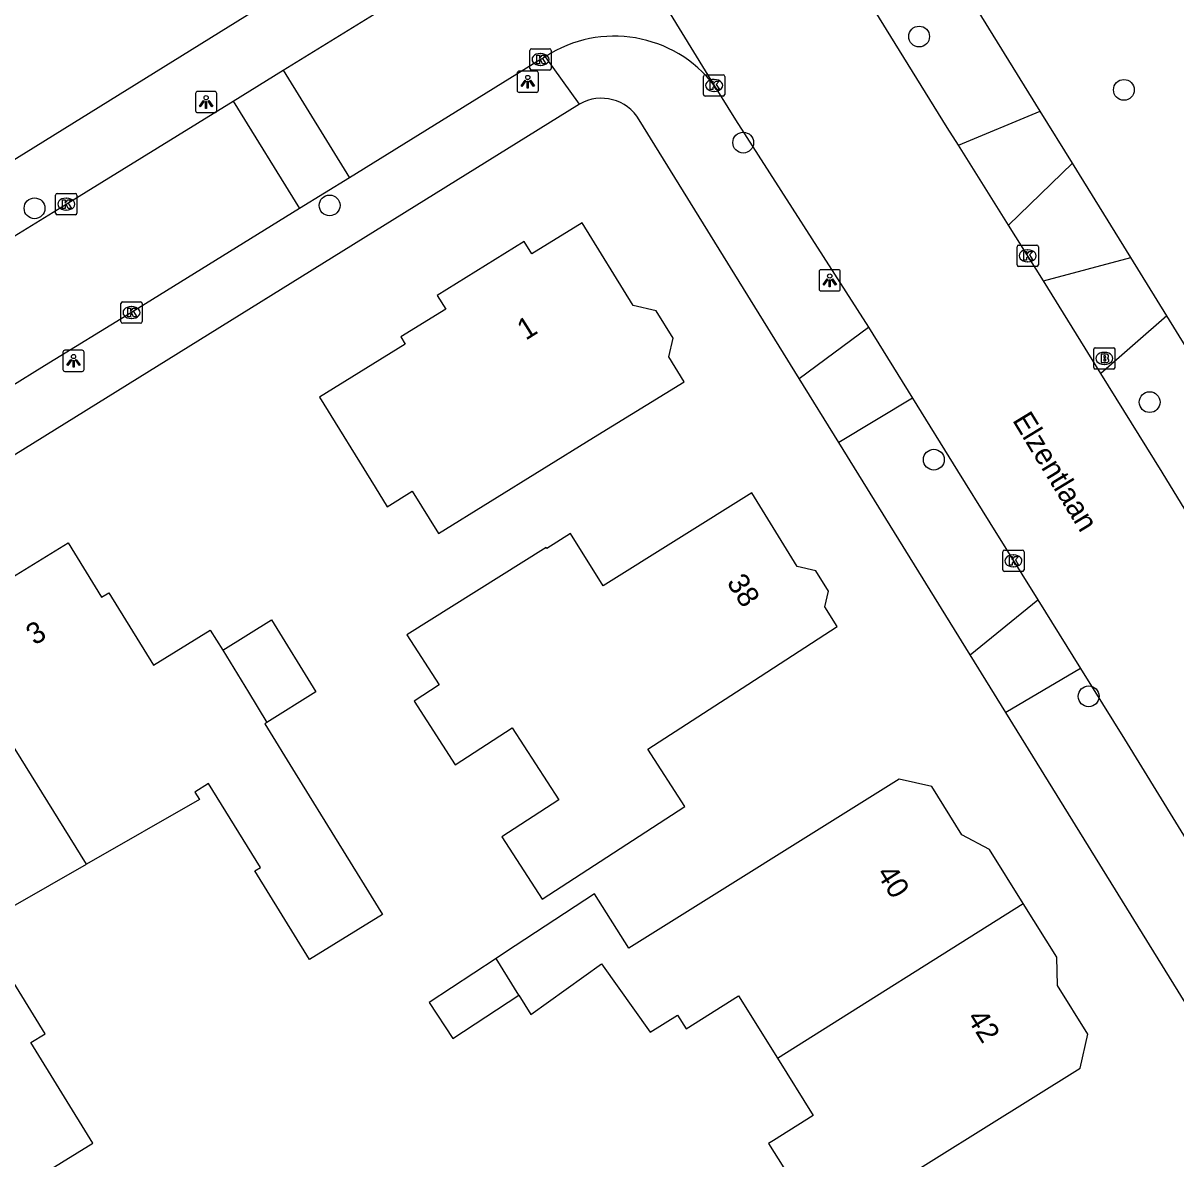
# Model space of a CAD drawing. Extents: x 161354 to 161876, y 382161 to 382804.
# Drawn here: x 161596.3 to 161650.5, y 382336.2 to 382389.6 of the extents above; entities that cross this region are included whole.
import ezdxf

# ---------------------------------------------------------------- set-up
doc = ezdxf.new("R2010")
doc.units = 0
for name, color, linetype in [('IMGEO_Boom', 7, 'Continuous'), ('IMGEO_Brandkraan', 7, 'Continuous'), ('IMGEO_Kolk', 7, 'Continuous'), ('IMGEO_Lichtpunt', 7, 'Continuous'), ('IMGEO_Openbare_ruimte_label', 7, 'Continuous'), ('IMGEO_Pand', 7, 'Continuous'), ('IMGEO_Pand_nummerreeks', 7, 'Continuous'), ('IMGEO_Rijbaan_lokaal_gesloten', 7, 'Continuous'), ('IMGEO_Rijbaan_lokaal_open', 7, 'Continuous'), ('IMGEO_Voetpad_open', 7, 'Continuous')]:
    doc.layers.add(name, color=color, linetype=linetype)

msp = doc.modelspace()

# ---------------------------------------------------------------- linework, layer by layer
at = {"layer": 'IMGEO_Boom'}
for centre in [(161638.441, 382388.941), (161648.068, 382386.434), (161630.174, 382383.957), (161596.861, 382380.871), (161610.73, 382381.006), (161649.277, 382371.762), (161639.133, 382369.059), (161646.411, 382357.936)]:
    msp.add_circle(centre, 0.489, dxfattribs=at)
at = {"layer": 'IMGEO_Brandkraan'}
for p, q in [((161646.648, 382373.391), (161646.648, 382374.243)), ((161646.723, 382374.317), (161647.575, 382374.317)), ((161647.136, 382374.097), (161647.161, 382374.097)), ((161647.649, 382374.243), (161647.649, 382373.391)), ((161647.159, 382373.537), (161647.134, 382373.537)), ((161647.575, 382373.317), (161646.723, 382373.317))]:
    msp.add_line(p, q, dxfattribs=at)
for points in [[(161646.648, 382373.391), (161646.648, 382374.243)], [(161646.723, 382374.317), (161647.575, 382374.317)], [(161646.996, 382374.017), (161646.996, 382373.617), (161647.209, 382373.617)], [(161647.227, 382374.017), (161646.996, 382374.017)], [(161647.649, 382374.243), (161647.649, 382373.391)], [(161647.175, 382373.936), (161647.121, 382373.936), (161647.121, 382373.86)], [(161647.121, 382373.86), (161647.174, 382373.86)], [(161647.183, 382373.784), (161647.121, 382373.784), (161647.121, 382373.703)], [(161647.121, 382373.703), (161647.183, 382373.703)], [(161647.575, 382373.317), (161646.723, 382373.317)]]:
    msp.add_lwpolyline(points, dxfattribs=at)
for centre, radius, start, end in [((161646.725, 382374.241), 0.0765, 91.552, 178.448), ((161646.725, 382374.241), 0.0765, 91.552, 178.448), ((161647.231, 382373.872), 0.145, 59.4692, 91.5367), ((161647.256, 382373.919), 0.0922, 285.5137, 58.1501), ((161647.573, 382374.241), 0.0765, 1.552, 88.448), ((161647.573, 382374.241), 0.0765, 1.552, 88.448), ((161647.176, 382373.898), 0.0379, 267.8285, 90.9355), ((161647.184, 382373.743), 0.0404, 269.8759, 90.5077), ((161647.215, 382373.868), 0.251, 268.6676, 293.5347), ((161647.261, 382373.727), 0.105, 301.3115, 78.989), ((161646.725, 382373.393), 0.0765, 181.552, 268.448), ((161646.725, 382373.393), 0.0765, 181.552, 268.448), ((161647.573, 382373.393), 0.0765, 271.552, 358.448), ((161647.573, 382373.393), 0.0765, 271.552, 358.448)]:
    msp.add_arc(centre, radius, start, end, dxfattribs=at)
for centre, major_axis, ratio, start_param, end_param in [((161647.135, 382373.817), (-0.387, 0.002), 0.722429, 4.712389, 7.853982), ((161647.16, 382373.817), (-0.39, 0.002), 0.717154, 1.570796, 4.712389)]:
    msp.add_ellipse(centre, major_axis=major_axis, ratio=ratio, start_param=start_param, end_param=end_param, dxfattribs=at)
at = {"layer": 'IMGEO_Kolk'}
for p, q in [((161620.145, 382387.438), (161620.145, 382388.29)), ((161620.22, 382388.364), (161621.072, 382388.364)), ((161620.633, 382388.144), (161620.658, 382388.144)), ((161621.146, 382388.29), (161621.146, 382387.438)), ((161620.656, 382387.584), (161620.631, 382387.584)), ((161621.072, 382387.364), (161620.22, 382387.364)), ((161628.306, 382386.219), (161628.306, 382387.071)), ((161628.381, 382387.145), (161629.233, 382387.145)), ((161629.307, 382387.071), (161629.307, 382386.219)), ((161628.794, 382386.925), (161628.819, 382386.925)), ((161629.233, 382386.145), (161628.381, 382386.145)), ((161628.817, 382386.365), (161628.792, 382386.365)), ((161597.926, 382381.566), (161598.778, 382381.566)), ((161597.851, 382380.64), (161597.851, 382381.492)), ((161598.339, 382381.346), (161598.364, 382381.346)), ((161598.852, 382381.492), (161598.852, 382380.64)), ((161598.778, 382380.566), (161597.926, 382380.566)), ((161598.362, 382380.786), (161598.337, 382380.786)), ((161643.045, 382378.212), (161643.045, 382379.064)), ((161643.12, 382379.138), (161643.972, 382379.138)), ((161643.533, 382378.918), (161643.558, 382378.918)), ((161644.046, 382379.064), (161644.046, 382378.212)), ((161643.556, 382378.358), (161643.531, 382378.358)), ((161643.972, 382378.138), (161643.12, 382378.138)), ((161600.919, 382375.546), (161600.919, 382376.398)), ((161600.994, 382376.472), (161601.846, 382376.472)), ((161601.407, 382376.252), (161601.432, 382376.252)), ((161601.92, 382376.398), (161601.92, 382375.546)), ((161601.43, 382375.692), (161601.405, 382375.692)), ((161601.846, 382375.472), (161600.994, 382375.472)), ((161642.448, 382364.805), (161643.3, 382364.805)), ((161642.373, 382363.879), (161642.373, 382364.731)), ((161642.861, 382364.585), (161642.886, 382364.585)), ((161643.374, 382364.731), (161643.374, 382363.879)), ((161643.3, 382363.805), (161642.448, 382363.805)), ((161642.884, 382364.025), (161642.859, 382364.025))]:
    msp.add_line(p, q, dxfattribs=at)
for points in [[(161620.145, 382387.438), (161620.145, 382388.29)], [(161620.22, 382388.364), (161621.072, 382388.364)], [(161621.146, 382388.29), (161621.146, 382387.438)], [(161620.466, 382388.064), (161620.589, 382388.064), (161620.589, 382387.913), (161620.719, 382388.064), (161620.883, 382388.064), (161620.737, 382387.913), (161620.89, 382387.664), (161620.738, 382387.664), (161620.653, 382387.828), (161620.589, 382387.761), (161620.589, 382387.664), (161620.466, 382387.664), (161620.466, 382388.064)], [(161621.072, 382387.364), (161620.22, 382387.364)], [(161628.306, 382386.219), (161628.306, 382387.071)], [(161628.381, 382387.145), (161629.233, 382387.145)], [(161629.307, 382387.071), (161629.307, 382386.219)], [(161628.627, 382386.845), (161628.75, 382386.845), (161628.75, 382386.694), (161628.88, 382386.845), (161629.044, 382386.845), (161628.898, 382386.694), (161629.051, 382386.445), (161628.899, 382386.445), (161628.814, 382386.609), (161628.75, 382386.542), (161628.75, 382386.445), (161628.627, 382386.445), (161628.627, 382386.845)], [(161629.233, 382386.145), (161628.381, 382386.145)], [(161597.926, 382381.566), (161598.778, 382381.566)], [(161597.851, 382380.64), (161597.851, 382381.492)], [(161598.172, 382381.266), (161598.295, 382381.266), (161598.295, 382381.115), (161598.425, 382381.266), (161598.589, 382381.266), (161598.443, 382381.115), (161598.596, 382380.866), (161598.444, 382380.866), (161598.359, 382381.03), (161598.295, 382380.963), (161598.295, 382380.866), (161598.172, 382380.866), (161598.172, 382381.266)], [(161598.852, 382381.492), (161598.852, 382380.64)], [(161598.778, 382380.566), (161597.926, 382380.566)], [(161643.045, 382378.212), (161643.045, 382379.064)], [(161643.12, 382379.138), (161643.972, 382379.138)], [(161644.046, 382379.064), (161644.046, 382378.212)], [(161643.366, 382378.838), (161643.489, 382378.838), (161643.489, 382378.687), (161643.619, 382378.838), (161643.783, 382378.838), (161643.637, 382378.687), (161643.79, 382378.438), (161643.638, 382378.438), (161643.553, 382378.602), (161643.489, 382378.535), (161643.489, 382378.438), (161643.366, 382378.438), (161643.366, 382378.838)], [(161643.972, 382378.138), (161643.12, 382378.138)], [(161600.919, 382375.546), (161600.919, 382376.398)], [(161600.994, 382376.472), (161601.846, 382376.472)], [(161601.24, 382376.172), (161601.363, 382376.172), (161601.363, 382376.021), (161601.493, 382376.172), (161601.657, 382376.172), (161601.511, 382376.021), (161601.664, 382375.772), (161601.512, 382375.772), (161601.427, 382375.936), (161601.363, 382375.869), (161601.363, 382375.772), (161601.24, 382375.772), (161601.24, 382376.172)], [(161601.92, 382376.398), (161601.92, 382375.546)], [(161601.846, 382375.472), (161600.994, 382375.472)], [(161642.448, 382364.805), (161643.3, 382364.805)], [(161642.373, 382363.879), (161642.373, 382364.731)], [(161642.694, 382364.505), (161642.817, 382364.505), (161642.817, 382364.354), (161642.947, 382364.505), (161643.111, 382364.505), (161642.965, 382364.354), (161643.118, 382364.105), (161642.966, 382364.105), (161642.881, 382364.269), (161642.817, 382364.202), (161642.817, 382364.105), (161642.694, 382364.105), (161642.694, 382364.505)], [(161643.374, 382364.731), (161643.374, 382363.879)], [(161643.3, 382363.805), (161642.448, 382363.805)]]:
    msp.add_lwpolyline(points, dxfattribs=at)
for centre, start, end in [((161620.222, 382388.288), 91.552, 178.448), ((161620.222, 382388.288), 91.552, 178.448), ((161621.07, 382388.288), 1.552, 88.448), ((161621.07, 382388.288), 1.552, 88.448), ((161620.222, 382387.44), 181.552, 268.448), ((161620.222, 382387.44), 181.552, 268.448), ((161621.07, 382387.44), 271.552, 358.448), ((161621.07, 382387.44), 271.552, 358.448), ((161628.383, 382387.069), 91.552, 178.448), ((161628.383, 382387.069), 91.552, 178.448), ((161629.231, 382387.069), 1.552, 88.448), ((161629.231, 382387.069), 1.552, 88.448), ((161628.383, 382386.221), 181.552, 268.448), ((161628.383, 382386.221), 181.552, 268.448), ((161629.231, 382386.221), 271.552, 358.448), ((161629.231, 382386.221), 271.552, 358.448), ((161597.928, 382381.49), 91.552, 178.448), ((161597.928, 382381.49), 91.552, 178.448), ((161598.776, 382381.49), 1.552, 88.448), ((161598.776, 382381.49), 1.552, 88.448), ((161597.928, 382380.642), 181.552, 268.448), ((161597.928, 382380.642), 181.552, 268.448), ((161598.776, 382380.642), 271.552, 358.448), ((161598.776, 382380.642), 271.552, 358.448), ((161643.122, 382379.062), 91.552, 178.448), ((161643.122, 382379.062), 91.552, 178.448), ((161643.97, 382379.062), 1.552, 88.448), ((161643.97, 382379.062), 1.552, 88.448), ((161643.122, 382378.214), 181.552, 268.448), ((161643.122, 382378.214), 181.552, 268.448), ((161643.97, 382378.214), 271.552, 358.448), ((161643.97, 382378.214), 271.552, 358.448), ((161600.996, 382376.396), 91.552, 178.448), ((161600.996, 382376.396), 91.552, 178.448), ((161601.844, 382376.396), 1.552, 88.448), ((161601.844, 382376.396), 1.552, 88.448), ((161600.996, 382375.548), 181.552, 268.448), ((161600.996, 382375.548), 181.552, 268.448), ((161601.844, 382375.548), 271.552, 358.448), ((161601.844, 382375.548), 271.552, 358.448), ((161642.45, 382364.729), 91.552, 178.448), ((161642.45, 382364.729), 91.552, 178.448), ((161643.298, 382364.729), 1.552, 88.448), ((161643.298, 382364.729), 1.552, 88.448), ((161642.45, 382363.881), 181.552, 268.448), ((161642.45, 382363.881), 181.552, 268.448), ((161643.298, 382363.881), 271.552, 358.448), ((161643.298, 382363.881), 271.552, 358.448)]:
    msp.add_arc(centre, 0.0765, start, end, dxfattribs=at)
for centre, major_axis, ratio, start_param, end_param in [((161620.632, 382387.864), (-0.387, 0.002), 0.722429, 4.712389, 7.853982), ((161620.657, 382387.864), (-0.39, 0.002), 0.717154, 1.570796, 4.712389), ((161628.793, 382386.645), (-0.387, 0.002), 0.722429, 4.712389, 7.853982), ((161628.818, 382386.645), (-0.39, 0.002), 0.717154, 1.570796, 4.712389), ((161598.338, 382381.066), (-0.387, 0.002), 0.722429, 4.712389, 7.853982), ((161598.363, 382381.066), (-0.39, 0.002), 0.717154, 1.570796, 4.712389), ((161643.532, 382378.638), (-0.387, 0.002), 0.722429, 4.712389, 7.853982), ((161643.557, 382378.638), (-0.39, 0.002), 0.717154, 1.570796, 4.712389), ((161601.406, 382375.972), (-0.387, 0.002), 0.722429, 4.712389, 7.853982), ((161601.431, 382375.972), (-0.39, 0.002), 0.717154, 1.570796, 4.712389), ((161642.86, 382364.305), (-0.387, 0.002), 0.722429, 4.712389, 7.853982), ((161642.885, 382364.305), (-0.39, 0.002), 0.717154, 1.570796, 4.712389)]:
    msp.add_ellipse(centre, major_axis=major_axis, ratio=ratio, start_param=start_param, end_param=end_param, dxfattribs=at)
at = {"layer": 'IMGEO_Lichtpunt'}
for p, q in [((161619.547, 382387.221), (161619.547, 382386.414)), ((161619.547, 382387.221), (161619.547, 382386.414)), ((161620.449, 382387.316), (161619.641, 382387.316)), ((161620.449, 382387.316), (161619.641, 382387.316)), ((161620.543, 382386.414), (161620.543, 382387.221)), ((161620.543, 382386.414), (161620.543, 382387.221)), ((161604.428, 382386.267), (161604.428, 382385.46)), ((161604.428, 382386.267), (161604.428, 382385.46)), ((161605.33, 382386.362), (161604.522, 382386.362)), ((161605.33, 382386.362), (161604.522, 382386.362)), ((161605.424, 382385.46), (161605.424, 382386.267)), ((161605.424, 382385.46), (161605.424, 382386.267)), ((161619.641, 382386.32), (161620.449, 382386.32)), ((161619.641, 382386.32), (161620.449, 382386.32)), ((161604.522, 382385.366), (161605.33, 382385.366)), ((161604.522, 382385.366), (161605.33, 382385.366)), ((161633.74, 382377.889), (161633.74, 382377.082)), ((161633.74, 382377.889), (161633.74, 382377.082)), ((161634.642, 382377.984), (161633.834, 382377.984)), ((161634.642, 382377.984), (161633.834, 382377.984)), ((161634.736, 382377.082), (161634.736, 382377.889)), ((161634.736, 382377.082), (161634.736, 382377.889)), ((161633.834, 382376.988), (161634.642, 382376.988)), ((161633.834, 382376.988), (161634.642, 382376.988)), ((161598.194, 382374.107), (161598.194, 382373.3)), ((161598.194, 382374.107), (161598.194, 382373.3)), ((161599.096, 382374.202), (161598.288, 382374.202)), ((161599.096, 382374.202), (161598.288, 382374.202)), ((161599.19, 382373.3), (161599.19, 382374.107)), ((161599.19, 382373.3), (161599.19, 382374.107)), ((161598.288, 382373.206), (161599.096, 382373.206)), ((161598.288, 382373.206), (161599.096, 382373.206))]:
    msp.add_line(p, q, dxfattribs=at)
for points in [[(161619.921, 382386.885), (161619.96, 382386.857), (161619.772, 382386.595), (161619.734, 382386.622), (161619.921, 382386.885)], [(161620.023, 382386.837), (161620.07, 382386.837), (161620.07, 382386.515), (161620.023, 382386.515), (161620.023, 382386.837)], [(161620.133, 382386.857), (161620.171, 382386.884), (161620.358, 382386.622), (161620.319, 382386.594), (161620.133, 382386.857)], [(161604.802, 382385.931), (161604.841, 382385.903), (161604.653, 382385.641), (161604.615, 382385.668), (161604.802, 382385.931)], [(161605.014, 382385.903), (161605.052, 382385.93), (161605.239, 382385.668), (161605.2, 382385.64), (161605.014, 382385.903)], [(161604.904, 382385.883), (161604.951, 382385.883), (161604.951, 382385.561), (161604.904, 382385.561), (161604.904, 382385.883)], [(161634.114, 382377.553), (161634.153, 382377.525), (161633.965, 382377.263), (161633.927, 382377.29), (161634.114, 382377.553)], [(161634.216, 382377.505), (161634.263, 382377.505), (161634.263, 382377.183), (161634.216, 382377.183), (161634.216, 382377.505)], [(161634.326, 382377.525), (161634.364, 382377.552), (161634.551, 382377.29), (161634.512, 382377.262), (161634.326, 382377.525)], [(161598.568, 382373.771), (161598.607, 382373.743), (161598.419, 382373.481), (161598.381, 382373.508), (161598.568, 382373.771)], [(161598.67, 382373.723), (161598.717, 382373.723), (161598.717, 382373.401), (161598.67, 382373.401), (161598.67, 382373.723)], [(161598.78, 382373.743), (161598.818, 382373.77), (161599.005, 382373.508), (161598.966, 382373.48), (161598.78, 382373.743)]]:
    msp.add_lwpolyline(points, dxfattribs=at)
for centre in [(161620.046, 382387.019), (161604.927, 382386.065), (161634.239, 382377.687), (161598.693, 382373.905)]:
    msp.add_circle(centre, 0.0994, dxfattribs=at)
for centre, start, end in [((161619.641, 382387.221), 90, 180), ((161619.641, 382387.221), 90, 180), ((161620.449, 382387.221), 0, 90), ((161620.449, 382387.221), 0, 90), ((161604.522, 382386.267), 90, 180), ((161604.522, 382386.267), 90, 180), ((161605.33, 382386.267), 0, 90), ((161605.33, 382386.267), 0, 90), ((161619.641, 382386.414), 180, 270), ((161619.641, 382386.414), 180, 270), ((161620.449, 382386.414), 270, 0), ((161620.449, 382386.414), 270, 360), ((161604.522, 382385.46), 180, 270), ((161604.522, 382385.46), 180, 270), ((161605.33, 382385.46), 270, 0), ((161605.33, 382385.46), 270, 360), ((161633.834, 382377.889), 90, 180), ((161633.834, 382377.889), 90, 180), ((161634.642, 382377.889), 0, 90), ((161634.642, 382377.889), 0, 90), ((161633.834, 382377.082), 180, 270), ((161633.834, 382377.082), 180, 270), ((161634.642, 382377.082), 270, 0), ((161634.642, 382377.082), 270, 360), ((161598.288, 382374.107), 90, 180), ((161598.288, 382374.107), 90, 180), ((161599.096, 382374.107), 0, 90), ((161599.096, 382374.107), 0, 90), ((161598.288, 382373.3), 180, 270), ((161598.288, 382373.3), 180, 270), ((161599.096, 382373.3), 270, 0), ((161599.096, 382373.3), 270, 360)]:
    msp.add_arc(centre, 0.0946, start, end, dxfattribs=at)
at = {"layer": 'IMGEO_Pand'}
for points in [[(161612.867, 382367.766), (161613.436, 382366.846), (161614.615, 382367.574), (161615.843, 382365.587), (161623.137, 382370.093), (161627.39, 382372.721), (161626.669, 382373.889), (161626.876, 382374.766), (161626.085, 382376.045), (161624.998, 382376.302), (161622.599, 382380.184), (161620.235, 382378.723), (161619.876, 382379.304), (161615.791, 382376.78), (161616.192, 382376.13), (161614.082, 382374.825), (161614.287, 382374.493), (161610.252, 382372), (161612.867, 382367.766)], [(161620.915, 382364.934), (161614.356, 382360.828), (161615.883, 382358.471), (161614.699, 382357.703), (161616.63, 382354.724), (161619.306, 382356.459), (161621.503, 382353.069), (161618.826, 382351.333), (161620.725, 382348.404), (161627.436, 382352.757), (161625.688, 382355.45), (161630.386, 382358.497), (161634.583, 382361.214), (161634.006, 382362.148), (161634.177, 382362.872), (161633.586, 382363.828), (161632.715, 382364.034), (161630.573, 382367.502), (161623.589, 382363.128), (161622.054, 382365.581), (161620.945, 382364.887), (161620.915, 382364.934)], [(161592.301, 382361.316), (161593.136, 382361.832), (161593.108, 382362.748), (161594.62, 382363.681), (161595.388, 382363.268), (161598.437, 382365.151), (161600.014, 382362.599), (161600.346, 382362.804), (161602.448, 382359.401), (161605.123, 382361.05), (161605.705, 382360.108)], [(161605.705, 382360.108), (161608.003, 382361.527), (161610.087, 382358.155), (161607.781, 382356.713)], [(161599.308, 382350.054), (161592.301, 382361.316)], [(161605.705, 382360.108), (161606.924, 382358.134), (161607.781, 382356.713)], [(161607.781, 382356.713), (161607.679, 382356.647), (161609.109, 382354.333), (161613.216, 382347.686), (161609.792, 382345.57), (161607.218, 382349.735), (161607.478, 382349.895), (161605.043, 382353.836), (161604.397, 382353.437), (161604.616, 382353.083), (161599.308, 382350.054)], [(161643.329, 382348.208), (161641.75, 382350.735), (161640.455, 382351.424), (161639.034, 382353.698), (161637.503, 382354.052), (161624.79, 382346.109), (161623.177, 382348.659), (161618.998, 382345.915), (161618.553, 382345.623)], [(161594.248, 382338.064), (161596.187, 382334.833), (161596.362, 382334.941), (161596.662, 382335.126), (161599.604, 382336.945), (161596.689, 382341.664), (161597.36, 382342.078), (161594.225, 382347.153), (161599.308, 382350.054)], [(161631.779, 382340.932), (161633.464, 382338.235), (161631.595, 382337.068), (161631.356, 382336.918), (161633.892, 382332.897), (161634.132, 382333.047), (161634.717, 382333.413), (161646.005, 382340.464), (161646.375, 382342.068), (161644.954, 382344.342), (161644.908, 382345.681), (161643.329, 382348.208)], [(161631.779, 382340.932), (161643.329, 382348.208)], [(161618.553, 382345.623), (161615.403, 382343.555), (161616.518, 382341.856), (161619.63, 382343.9)], [(161619.63, 382343.9), (161618.553, 382345.623)], [(161619.63, 382343.9), (161620.197, 382342.992), (161623.513, 382345.363), (161625.791, 382342.154), (161627.084, 382342.962), (161627.486, 382342.318), (161629.951, 382343.858), (161631.779, 382340.932)]]:
    msp.add_lwpolyline(points, dxfattribs=at)
at = {"layer": 'IMGEO_Rijbaan_lokaal_gesloten'}
for points in [[(161619.82, 382401.3), (161628.81, 382386.642)], [(161640.287, 382383.83), (161639.764, 382384.664), (161633.924, 382394.091)], [(161628.81, 382386.642), (161629.805, 382385.029), (161636.066, 382375.288)], [(161642.646, 382380.072), (161640.287, 382383.83)], [(161644.287, 382377.456), (161642.646, 382380.072)], [(161646.986, 382373.113), (161644.287, 382377.456)], [(161636.066, 382375.288), (161638.138, 382371.942)], [(161656.832, 382357.13), (161654.964, 382360.141), (161649.872, 382368.467), (161646.986, 382373.113)], [(161638.138, 382371.942), (161640.246, 382368.539), (161641.764, 382366.087), (161644.02, 382362.47)], [(161644.02, 382362.47), (161646.027, 382359.252)], [(161646.027, 382359.252), (161648.102, 382355.925), (161653.812, 382346.627)]]:
    msp.add_lwpolyline(points, dxfattribs=at)
at = {"layer": 'IMGEO_Rijbaan_lokaal_open'}
for points in [[(161608.544, 382387.356), (161617.711, 382393.014), (161617.891, 382393.131)], [(161620.875, 382387.995), (161620.649, 382387.867), (161611.66, 382382.307)], [(161606.195, 382385.906), (161608.544, 382387.356)], [(161608.544, 382387.356), (161611.66, 382382.307)], [(161552.51, 382352.791), (161558.736, 382356.63), (161563.81, 382359.731), (161570.286, 382363.724), (161577.21, 382368.009), (161581.313, 382370.53), (161588.821, 382375.192), (161595.489, 382379.316), (161598.349, 382381.063), (161606.195, 382385.906)], [(161606.195, 382385.906), (161609.313, 382380.856)], [(161611.66, 382382.307), (161609.313, 382380.856)], [(161609.313, 382380.856), (161601.422, 382375.975), (161597.335, 382373.472), (161594.082, 382371.461), (161584.84, 382365.72), (161582.402, 382364.234), (161575.759, 382360.113), (161563.07, 382352.279), (161557.478, 382348.912), (161555.662, 382347.771)]]:
    msp.add_lwpolyline(points, dxfattribs=at)
msp.add_arc((161624.114, 382383.044), 5.916, 37.4574, 123.1897, dxfattribs=at)
at = {"layer": 'IMGEO_Voetpad_open'}
for points in [[(161617.144, 382396.335), (161578.374, 382372.283), (161567.929, 382365.979), (161532.97, 382344.41), (161519.365, 382335.787), (161506.91, 382326.302), (161500, 382320.746), (161495.67, 382317.265)], [(161644.13, 382385.439), (161637.176, 382396.702)], [(161622.482, 382385.769), (161620.875, 382387.995)], [(161622.482, 382385.769), (161592.982, 382367.466), (161570.924, 382353.999), (161525.486, 382325.795), (161515.87, 382318.353), (161502.943, 382308.001)], [(161640.287, 382383.83), (161644.13, 382385.439)], [(161645.645, 382382.995), (161644.13, 382385.439)], [(161632.808, 382372.87), (161625.285, 382385.031)], [(161645.645, 382382.995), (161642.646, 382380.072)], [(161648.386, 382378.558), (161645.645, 382382.995)], [(161644.287, 382377.456), (161648.386, 382378.558)], [(161650.079, 382375.819), (161648.386, 382378.558)], [(161650.079, 382375.819), (161646.986, 382373.113)], [(161660.585, 382358.814), (161650.079, 382375.819)], [(161632.808, 382372.87), (161636.066, 382375.288)], [(161634.67, 382369.86), (161632.808, 382372.87)], [(161638.138, 382371.942), (161634.67, 382369.86)], [(161640.84, 382359.886), (161634.67, 382369.86)], [(161640.84, 382359.886), (161644.02, 382362.47)], [(161642.516, 382357.177), (161640.84, 382359.886)], [(161646.027, 382359.252), (161642.516, 382357.177)], [(161650.949, 382343.545), (161642.516, 382357.177)]]:
    msp.add_lwpolyline(points, dxfattribs=at)
msp.add_arc((161623.506, 382383.966), 2.074, 30.9126, 119.5862, dxfattribs=at)

# ---------------------------------------------------------------- texts
at = {"layer": 'IMGEO_Openbare_ruimte_label'}
msp.add_text('Elzentlaan', height=1, rotation=301.3372, dxfattribs=at).set_placement((161642.803, 382370.913))
at = {"layer": 'IMGEO_Pand_nummerreeks'}
for s, rotation, p in [('1', 32.1773, (161619.951, 382374.643)), ('38', 302.5266, (161629.37, 382363.289)), ('3', 31.8736, (161596.863, 382360.31)), ('40', 302.0339, (161636.411, 382349.613)), ('42', 302.0339, (161640.659, 382342.824))]:
    msp.add_text(s, height=1, rotation=rotation, dxfattribs=at).set_placement(p)

doc.saveas('drawing.dxf')
